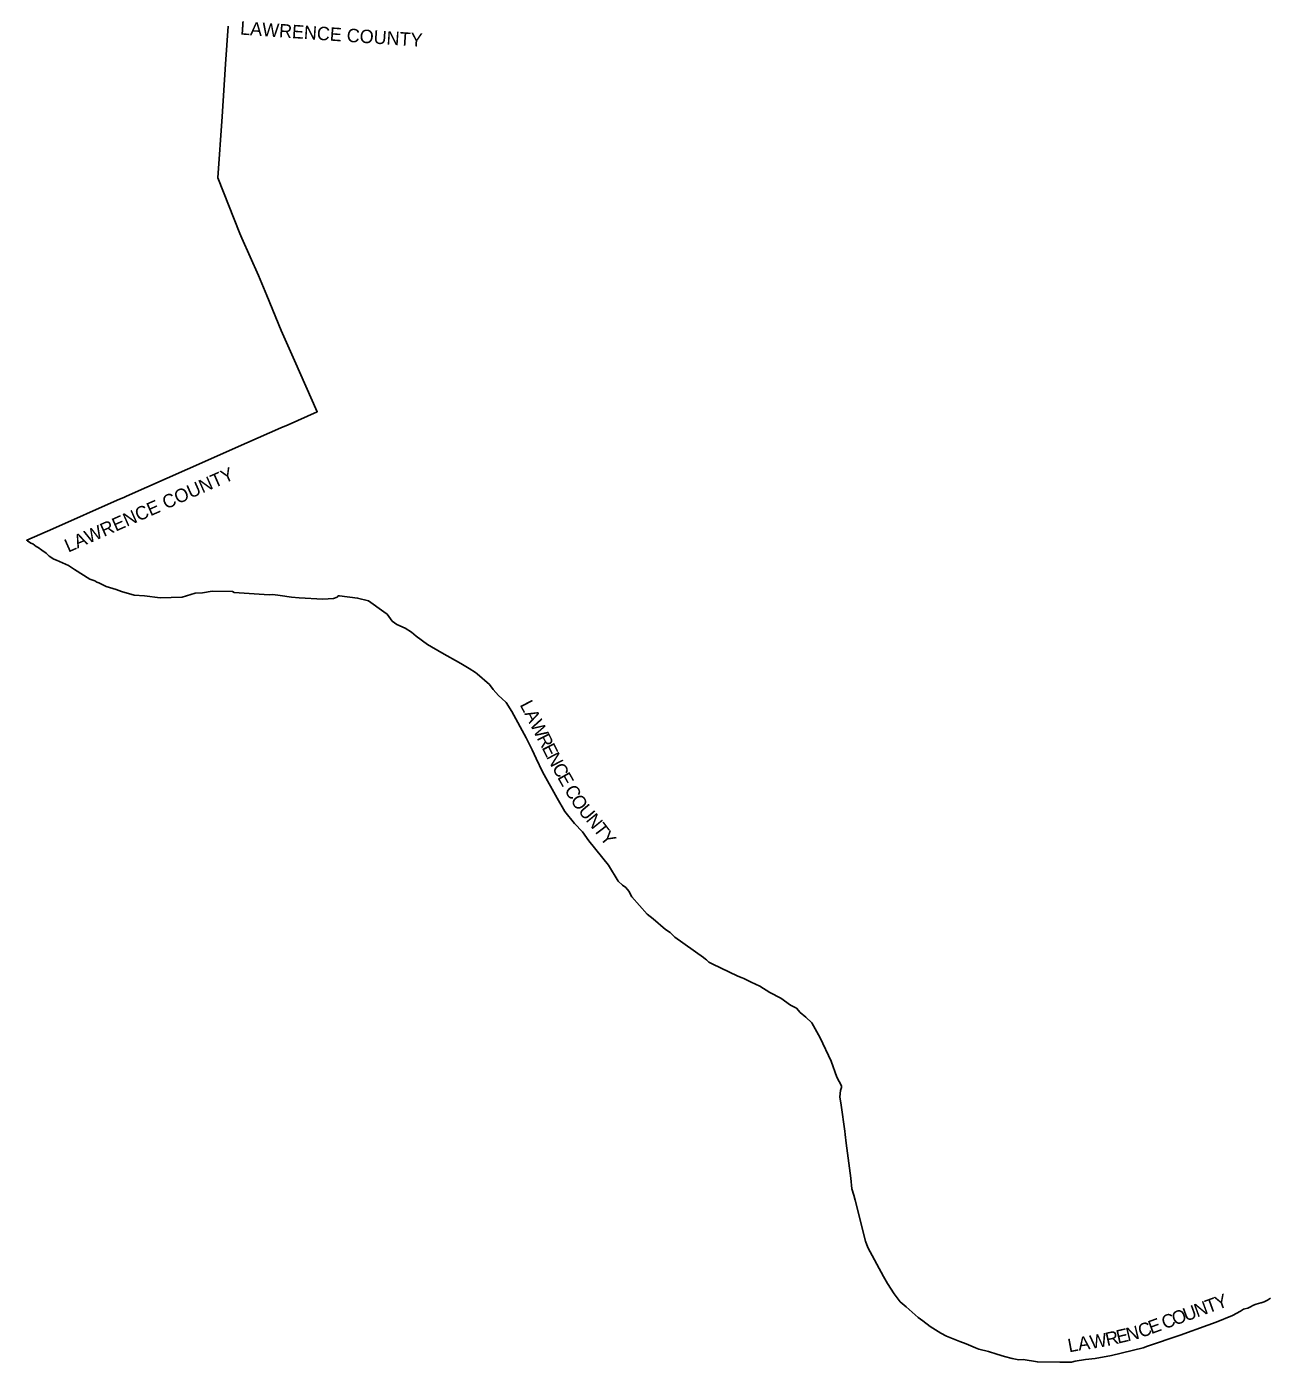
# Model space of a CAD drawing. Extents: x 1878108 to 2183446, y 146837 to 508383.
# Drawn here: x 1878108 to 1970642, y 146837 to 246251 of the extents above; entities that cross this region are included whole.
import ezdxf

# ---------------------------------------------------------------- set-up
doc = ezdxf.new("R2010")
doc.units = 0
doc.layers.add('GM_X_Adjacent_County', color=7, linetype='Continuous')
doc.layers.add('GM_X_Adjacent_County_Text', color=7, linetype='Continuous')

msp = doc.modelspace()

# ---------------------------------------------------------------- linework, layer by layer
at = {"layer": 'GM_X_Adjacent_County'}
msp.add_lwpolyline([(1970742, 151609), (1970504, 151464), (1970262, 151331), (1970047, 151264), (1970012, 151253), (1969665, 151162), (1969469, 151098), (1969181, 150945), (1969039, 150864), (1968830, 150816), (1968726, 150786), (1968496, 150641), (1967910, 150322), (1966684, 149821), (1966053, 149601), (1964005, 148844), (1961582, 148037), (1961247, 147904), (1958890, 147346), (1957671, 147120), (1956964, 147042), (1956180, 146913), (1955920, 146851), (1955045, 146837), (1953374, 146870), (1952307, 147056), (1951987, 147024), (1951489, 147116), (1950932, 147266), (1950360, 147440), (1949736, 147640), (1949001, 147816), (1948775, 147908), (1948077, 148219), (1947594, 148393), (1946605, 148779), (1946175, 149002), (1945379, 149503), (1944836, 149925), (1944494, 150160), (1943605, 150971), (1943159, 151348), (1942697, 151943), (1942204, 152705), (1941906, 153226), (1940757, 155371), (1940569, 155855), (1939791, 158910), (1939705, 159289), (1939555, 159739), (1939473, 160554), (1939125, 163160), (1939051, 163799), (1939043, 164046), (1938753, 165965), (1938672, 166590), (1938700, 167075), (1938789, 167300), (1938785, 167426), (1938442, 168067), (1938014, 169252), (1937197, 170999), (1936567, 172109), (1936128, 172538), (1935716, 172886), (1935426, 173201), (1934981, 173429), (1934263, 173952), (1933444, 174355), (1932710, 174836), (1932062, 175128), (1931514, 175413), (1931395, 175456), (1931074, 175571), (1929165, 176487), (1928910, 176618), (1928724, 176795), (1928665, 176840), (1928500, 176957), (1926382, 178488), (1926019, 178841), (1925678, 179052), (1924756, 179843), (1924304, 180185), (1923169, 181488), (1922936, 181914), (1922723, 182166), (1922477, 182357), (1922162, 182640), (1921441, 183847), (1919957, 185656), (1919485, 186310), (1918910, 186951), (1918189, 187836), (1917617, 188817), (1916519, 190788), (1916052, 191790), (1915742, 192414), (1915293, 193317), (1914243, 195284), (1913806, 195956), (1913484, 196254), (1913236, 196460), (1912853, 196921), (1912563, 197294), (1911656, 198075), (1911528, 198185), (1911065, 198475), (1910436, 198860), (1909023, 199655), (1907957, 200270), (1907108, 200878), (1906772, 201187), (1906283, 201480), (1905668, 201748), (1905329, 202005), (1904939, 202530), (1904709, 202701), (1903563, 203511), (1902753, 203720), (1901407, 203886), (1901314, 203888), (1901217, 203786), (1900953, 203680), (1900170, 203646), (1898392, 203736), (1897819, 203790), (1896993, 203904), (1896425, 203978), (1896173, 203954), (1893570, 204139), (1893430, 204203), (1891921, 204231), (1891198, 204101), (1890642, 204079), (1889675, 203798), (1888058, 203742), (1886876, 203894), (1886116, 203945), (1885177, 204215), (1884777, 204356), (1884020, 204594), (1883480, 204861), (1883335, 204897), (1883181, 205013), (1882815, 205138), (1881656, 205839), (1881210, 206150), (1880319, 206555), (1880141, 206607), (1879792, 206842), (1879566, 207060), (1879226, 207291), (1878964, 207498), (1878821, 207558), (1878565, 207750), (1878425, 207806), (1878171, 207991), (1878108, 208020), (1880065, 208885), (1884849, 211000), (1885389, 211237), (1885546, 211307), (1890073, 213309), (1894505, 215267), (1897042, 216387), (1897581, 216628), (1899743, 217593), (1898057, 221397), (1897059, 223649), (1895987, 226234), (1895361, 227744), (1894119, 230500), (1893980, 230851), (1892346, 234997), (1892655, 239565), (1892918, 243455), (1893110, 246298)], dxfattribs=at)

# ---------------------------------------------------------------- texts
at = {"layer": 'GM_X_Adjacent_County_Text'}
for s, rotation, p in [('LAWRENCE COUNTY', 356.12946, (1893981, 245667)), ('LAWRENCE COUNTY', 23.83653, (1881204, 207098)), ('L', 297.71178, (1914803, 195786)), ('A', 296.9372, (1915149, 195127)), ('W', 296.89551, (1915550, 194339)), ('R', 296.89604, (1916071, 193311)), ('E', 297.00292, (1916440, 192583)), ('N', 297.67079, (1916786, 191905)), ('C', 298.60223, (1917205, 191106)), ('E', 299.38304, (1917602, 190379)), ('C', 299.71205, (1918121, 189457)), ('O', 303.51631, (1918563, 188688)), ('U', 310.52432, (1919131, 187844)), ('N', 309.49388, (1919703, 187176)), ('T', 307.25143, (1920259, 186501)), ('Y', 309.47858, (1920738, 185873)), ('N', 20.04972, (1965261, 150169)), ('T', 20.04971, (1966092, 150472)), ('Y', 20.04972, (1966794, 150728)), ('E', 20.08008, (1961847, 148922)), ('C', 20.04991, (1962835, 149283)), ('O', 20.04979, (1963599, 149562)), ('U', 20.04972, (1964430, 149865)), ('R', 12.54793, (1958560, 148039)), ('E', 13.24128, (1959368, 148219)), ('N', 13.69357, (1960104, 148392)), ('C', 20.40063, (1961085, 148639)), ('L', 10.55359, (1955735, 147571)), ('A', 7.72717, (1956458, 147706)), ('W', 9.89951, (1957375, 147831))]:
    msp.add_text(s, height=1000, rotation=rotation, dxfattribs=at).set_placement(p)

doc.saveas('drawing.dxf')
